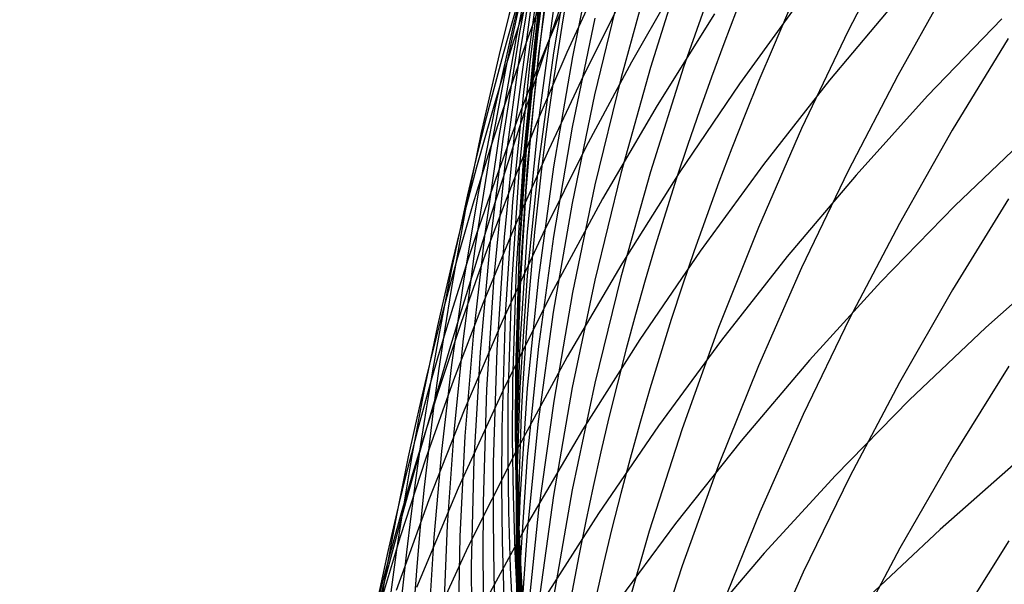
# Model space of a CAD drawing. Extents: x -383 to 1849, y -1185 to -529.
# Tile 821 of 870: x 1814.87 to 1819.11, y -928.85 to -926.42. Entities that reach past the tile are written whole.
import ezdxf

# ---------------------------------------------------------------- set-up
doc = ezdxf.new("R2010")
doc.units = 0
doc.layers.add('PREDEFINITO', color=7, linetype='CONTINUOUS')

msp = doc.modelspace()

# ---------------------------------------------------------------- linework, layer by layer
at = {"layer": 'PREDEFINITO'}
for p, q in [((1817.163443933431, -925.949063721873, 575.2343712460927), (1817.099048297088, -926.4331694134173, 575.2232945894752)), ((1817.163425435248, -925.9324451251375, 577.0012038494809), (1817.09908205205, -926.4160575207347, 576.978322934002)), ((1817.163507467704, -925.9837432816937, 573.5291686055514), (1817.098625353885, -926.4682280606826, 573.5207028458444)), ((1817.105698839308, -926.0165685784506, 563.1828095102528), (1817.020217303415, -926.4715484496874, 563.2306268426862)), ((1817.14978066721, -926.0307852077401, 571.8186724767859), (1817.085220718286, -926.5151741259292, 571.8193995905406)), ((1817.086680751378, -926.0649368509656, 557.9166741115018), (1816.996018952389, -926.4288840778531, 557.9784508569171)), ((1817.092081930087, -926.0668380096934, 561.44151850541), (1817.005270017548, -926.4920983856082, 561.4952453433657)), ((1817.101306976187, -926.0761731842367, 564.9257586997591), (1817.021140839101, -926.556696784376, 564.9661561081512)), ((1817.167070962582, -926.0795340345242, 580.5424481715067), (1817.102239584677, -926.561783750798, 580.4945646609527)), ((1817.2471864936, -926.0808421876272, 586.0249534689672), (1817.166400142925, -926.5579310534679, 585.9507161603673)), ((1818.649775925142, -926.0499991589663, 605.0363491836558), (1818.435831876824, -926.4642952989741, 604.8803309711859)), ((1817.130514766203, -926.1007941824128, 570.1012276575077), (1817.065756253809, -926.5851469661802, 570.1121509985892)), ((1817.345007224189, -926.1051453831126, 589.7024765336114), (1817.248279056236, -926.5761872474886, 589.6083421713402)), ((1817.290697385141, -926.1588185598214, 548.8605617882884), (1817.183302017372, -926.4158621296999, 548.9345956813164)), ((1817.051775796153, -926.1984393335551, 559.7046446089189), (1816.966860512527, -926.5935924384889, 559.7629517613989)), ((1817.585199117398, -926.2062617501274, 595.2736890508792), (1817.457550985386, -926.6645850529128, 595.1523594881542)), ((1817.726948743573, -926.1695253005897, 597.1802679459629), (1817.584304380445, -926.6216990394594, 597.0508276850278)), ((1817.884188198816, -926.1755079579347, 599.0947126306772), (1817.726725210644, -926.6208159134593, 598.9575208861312)), ((1817.103641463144, -926.2300658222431, 568.3874091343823), (1817.038897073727, -926.7143333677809, 568.4081957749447)), ((1817.709778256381, -926.2363785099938, 543.1716261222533), (1817.502617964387, -926.5980279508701, 543.3051488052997)), ((1818.877143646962, -926.2510577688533, 606.9787464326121), (1818.649587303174, -926.655676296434, 606.8168414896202)), ((1817.354043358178, -926.2724974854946, 547.0183455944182), (1817.224511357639, -926.5572007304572, 547.1075841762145)), ((1817.455724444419, -926.2752893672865, 593.3772915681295), (1817.343464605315, -926.7389596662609, 593.2645048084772)), ((1817.457841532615, -926.3335787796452, 545.1382202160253), (1817.297371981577, -926.6534544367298, 545.2469781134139)), ((1818.241335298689, -926.3158878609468, 539.2338087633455), (1817.968314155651, -926.6914672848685, 539.3958572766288)), ((1818.652483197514, -926.3213196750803, 537.191230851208), (1818.355526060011, -926.675680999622, 537.3567539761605)), ((1817.166376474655, -926.3673015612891, 584.158403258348), (1817.101672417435, -926.8476582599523, 584.0934016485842)), ((1817.066040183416, -926.3834496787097, 566.675975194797), (1817.001724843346, -926.8668841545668, 566.7065581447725)), ((1817.09908205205, -926.4160575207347, 576.978322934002), (1817.051031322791, -926.9011365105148, 576.9556502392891)), ((1817.344494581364, -926.4090579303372, 591.4866431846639), (1817.247805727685, -926.8781350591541, 591.3827838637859)), ((1817.860699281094, -926.3902977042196, 541.2668856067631), (1817.612856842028, -926.7846578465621, 541.4238733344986)), ((1819.098219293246, -926.4123341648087, 535.1423102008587), (1818.778312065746, -926.7435213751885, 535.309914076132)), ((1816.996018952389, -926.4288840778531, 557.9784508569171), (1816.914649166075, -926.7947412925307, 558.0402640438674)), ((1817.099048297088, -926.4331694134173, 575.2232945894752), (1817.050948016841, -926.9187349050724, 575.212446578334)), ((1818.435831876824, -926.4642952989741, 604.8803309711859), (1818.235739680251, -926.8846297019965, 604.7223434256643)), ((1817.005270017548, -926.4920983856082, 561.4952453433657), (1816.93102802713, -926.9193113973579, 561.5489577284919)), ((1817.020217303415, -926.4715484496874, 563.2306268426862), (1816.949100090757, -926.9285374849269, 563.2784284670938)), ((1817.098625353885, -926.4682280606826, 573.5207028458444), (1817.050051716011, -926.9541204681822, 573.5124231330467)), ((1819.126031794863, -926.4972660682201, 608.9229577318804), (1818.884695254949, -926.8920648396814, 608.7555448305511)), ((1817.085220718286, -926.5151741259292, 571.8193995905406), (1817.036958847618, -927.0009790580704, 571.8202632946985)), ((1817.021140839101, -926.556696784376, 564.9661561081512), (1816.957025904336, -927.0391592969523, 565.0065440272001)), ((1817.065756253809, -926.5851469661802, 570.1121509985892), (1817.017335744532, -927.0709529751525, 570.1231657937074)), ((1817.102239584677, -926.561783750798, 580.4945646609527), (1817.053715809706, -927.0454561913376, 580.4468194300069)), ((1817.224511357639, -926.5572007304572, 547.1075841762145), (1817.101116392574, -926.8444294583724, 547.1971860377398)), ((1817.166400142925, -926.5579310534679, 585.9507161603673), (1817.101702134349, -927.0369479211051, 585.8764587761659)), ((1817.248279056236, -926.5761872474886, 589.6083421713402), (1817.167365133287, -927.0496245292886, 589.5140073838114)), ((1816.966860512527, -926.5935924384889, 559.7629517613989), (1816.892858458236, -926.9906051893, 559.8212538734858)), ((1817.502617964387, -926.5980279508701, 543.3051488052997), (1817.306100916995, -926.9652326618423, 543.4397697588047)), ((1817.584304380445, -926.6216990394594, 597.0508276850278), (1817.45673513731, -927.077665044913, 596.920585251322)), ((1817.726725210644, -926.6208159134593, 598.9575208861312), (1817.584092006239, -927.0703737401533, 598.8193077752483)), ((1817.297371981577, -926.6534544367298, 545.2469781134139), (1817.144909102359, -926.9769793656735, 545.3563494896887)), ((1817.457550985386, -926.6645850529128, 595.1523594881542), (1817.345223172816, -927.1262403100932, 595.0304294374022)), ((1818.355526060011, -926.675680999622, 537.3567539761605), (1818.070787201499, -927.0393080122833, 537.5249176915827)), ((1818.649587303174, -926.655676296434, 606.8168414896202), (1818.435637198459, -927.0667474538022, 606.6526657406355)), ((1817.038897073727, -926.7143333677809, 568.4081957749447), (1816.990466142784, -927.2000011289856, 568.4290208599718)), ((1817.968314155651, -926.6914672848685, 539.3958572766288), (1817.707981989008, -927.0754387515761, 539.5600391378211)), ((1817.343464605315, -926.7389596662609, 593.2645048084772), (1817.246794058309, -927.2055339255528, 593.1512948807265)), ((1818.778312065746, -926.7435213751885, 535.309914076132), (1818.470164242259, -927.084822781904, 535.4807036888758)), ((1816.914649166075, -926.7947412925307, 558.0402640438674), (1816.842684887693, -927.1622833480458, 558.1020738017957)), ((1817.612856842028, -926.7846578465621, 541.4238733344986), (1817.378197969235, -927.1865268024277, 541.5825262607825)), ((1817.101116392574, -926.8444294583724, 547.1971860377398), (1816.983928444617, -927.1340476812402, 547.2871080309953)), ((1817.001724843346, -926.8668841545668, 566.7065581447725), (1816.953704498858, -927.3517296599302, 566.7371318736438)), ((1817.101672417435, -926.8476582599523, 584.0934016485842), (1817.053303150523, -927.329453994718, 584.0284844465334)), ((1817.247805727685, -926.8781350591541, 591.3827838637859), (1817.166934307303, -927.3496028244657, 591.2786747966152)), ((1818.235739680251, -926.8846297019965, 604.7223434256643), (1818.049746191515, -927.310545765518, 604.5625587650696)), ((1816.93102802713, -926.9193113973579, 561.5489577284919), (1816.869531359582, -927.3481293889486, 561.6026095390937)), ((1816.949100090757, -926.9285374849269, 563.2784284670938), (1816.89255684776, -927.3871149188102, 563.3261681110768)), ((1817.050948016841, -926.9187349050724, 575.212446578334), (1817.019387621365, -927.4052711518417, 575.2018412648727)), ((1817.051031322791, -926.9011365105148, 576.9556502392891), (1817.0195173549, -927.387193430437, 576.9332118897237)), ((1818.884695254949, -926.8920648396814, 608.7555448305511), (1818.656706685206, -927.2937261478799, 608.585542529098)), ((1819.226770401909, -926.900996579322, 533.2633186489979), (1818.896205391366, -927.2177224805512, 533.4349424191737)), ((1817.050051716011, -926.9541204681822, 573.5124231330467), (1817.018034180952, -927.4409278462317, 573.5043403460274)), ((1817.306100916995, -926.9652326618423, 543.4397697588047), (1817.120394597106, -927.3376654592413, 543.5753695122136)), ((1816.892858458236, -926.9906051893, 559.8212538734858), (1816.829910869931, -927.3891966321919, 559.8795075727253)), ((1817.144909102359, -926.9769793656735, 545.3563494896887), (1817.000558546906, -927.303948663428, 545.4662645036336)), ((1817.036958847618, -927.0009790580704, 571.8202632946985), (1817.00524101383, -927.4877086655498, 571.8212643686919)), ((1816.957025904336, -927.0391592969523, 565.0065440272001), (1816.909207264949, -927.5230737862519, 565.0468799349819)), ((1817.053715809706, -927.0454561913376, 580.4468194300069), (1817.021747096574, -927.5300609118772, 580.3992642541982)), ((1817.101702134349, -927.0369479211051, 585.8764587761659), (1817.053341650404, -927.5174068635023, 585.8022598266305)), ((1817.167365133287, -927.0496245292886, 589.5140073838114), (1817.102513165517, -927.5249743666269, 589.419571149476)), ((1818.070787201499, -927.0393080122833, 537.5249176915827), (1817.798505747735, -927.4117449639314, 537.6955211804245)), ((1817.017335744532, -927.0709529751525, 570.1231657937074), (1816.985502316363, -927.5577225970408, 570.1342617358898)), ((1817.45673513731, -927.077665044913, 596.920585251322), (1817.344487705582, -927.536948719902, 596.7896781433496)), ((1817.584092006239, -927.0703737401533, 598.8193077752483), (1817.456535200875, -927.5237096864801, 598.6802201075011)), ((1817.707981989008, -927.0754387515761, 539.5600391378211), (1817.460578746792, -927.4673436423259, 539.7261637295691)), ((1818.470164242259, -927.084822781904, 535.4807036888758), (1818.174013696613, -927.4357870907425, 535.654468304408)), ((1818.435637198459, -927.0667474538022, 606.6526657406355), (1818.235540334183, -927.4838184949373, 606.4864003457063)), ((1816.983928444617, -927.1340476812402, 547.2871080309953), (1816.873017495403, -927.4259194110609, 547.3773070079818)), ((1817.345223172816, -927.1262403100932, 595.0304294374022), (1817.248463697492, -927.5907515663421, 594.9080268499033)), ((1816.842684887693, -927.1622833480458, 558.1020738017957), (1816.780239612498, -927.5312850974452, 558.1638402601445)), ((1816.990466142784, -927.2000011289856, 568.4290208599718), (1816.958595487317, -927.6865757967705, 568.4498629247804)), ((1817.378197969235, -927.1865268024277, 541.5825262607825), (1817.156962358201, -927.59544636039, 541.7426656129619)), ((1817.246794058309, -927.2055339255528, 593.1512948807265), (1817.165961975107, -927.6745367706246, 593.0377798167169)), ((1818.896205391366, -927.2177224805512, 533.4349424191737), (1818.577226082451, -927.5449214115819, 533.6100950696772)), ((1819.12692733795, -927.1869790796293, 610.6914538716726), (1818.885648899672, -927.5789156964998, 610.5160531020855)), ((1817.000558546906, -927.303948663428, 545.4662645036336), (1816.864425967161, -927.634157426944, 545.5766533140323)), ((1818.049746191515, -927.310545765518, 604.5625587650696), (1817.878098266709, -927.7415868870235, 604.4011492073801)), ((1818.656706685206, -927.2937261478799, 608.585542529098), (1818.442315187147, -927.7017990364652, 608.4131415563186)), ((1816.869531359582, -927.3481293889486, 561.6026095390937), (1816.820955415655, -927.7782047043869, 561.6561546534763)), ((1816.953704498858, -927.3517296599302, 566.7371318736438), (1816.922224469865, -927.8374957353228, 566.7676642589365)), ((1817.120394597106, -927.3376654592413, 543.5753695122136), (1816.945666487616, -927.7149991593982, 543.7118285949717)), ((1817.053303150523, -927.329453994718, 584.0284844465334), (1817.021517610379, -927.812201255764, 583.9637206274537)), ((1817.166934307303, -927.3496028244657, 591.2786747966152), (1817.102127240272, -927.8229795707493, 591.1744250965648)), ((1816.829910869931, -927.3891966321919, 559.8795075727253), (1816.778158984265, -927.7890858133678, 559.937669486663)), ((1816.89255684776, -927.3871149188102, 563.3261681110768), (1816.850797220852, -927.8468599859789, 563.3737995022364)), ((1817.0195173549, -927.387193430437, 576.9332118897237), (1817.004784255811, -927.8737396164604, 576.911034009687)), ((1816.873017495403, -927.4259194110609, 547.3773070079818), (1816.768453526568, -927.7199086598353, 547.4677398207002)), ((1817.019387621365, -927.4052711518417, 575.2018412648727), (1817.004611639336, -927.8922891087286, 575.191492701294)), ((1817.798505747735, -927.4117449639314, 537.6955211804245), (1817.538920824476, -927.792536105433, 537.8683636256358)), ((1818.174013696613, -927.4357870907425, 535.654468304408), (1817.890098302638, -927.7959630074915, 535.8309971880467)), ((1819.369787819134, -927.4381349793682, 531.3875133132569), (1819.028801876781, -927.7407055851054, 531.5628866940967)), ((1817.018034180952, -927.4409278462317, 573.5043403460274), (1817.002820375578, -927.9281575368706, 573.4964653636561)), ((1817.460578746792, -927.4673436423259, 539.7261637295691), (1817.226344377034, -927.8667233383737, 539.8940404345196)), ((1816.909207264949, -927.5230737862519, 565.0468799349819), (1816.877930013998, -928.0079533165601, 565.0871213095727)), ((1817.00524101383, -927.4877086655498, 571.8212643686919), (1816.990313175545, -927.9748716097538, 571.8224035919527)), ((1817.053341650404, -927.5174068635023, 585.8022598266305), (1817.021567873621, -927.9988219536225, 585.7281978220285)), ((1817.102513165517, -927.5249743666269, 589.419571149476), (1817.053970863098, -928.0017538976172, 589.3251324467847)), ((1817.456535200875, -927.5237096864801, 598.6802201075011), (1817.344301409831, -927.9803520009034, 598.5404046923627)), ((1818.235540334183, -927.4838184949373, 606.4864003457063), (1818.049543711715, -927.9064366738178, 606.3182264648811)), ((1816.780239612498, -927.5312850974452, 558.1638402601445), (1816.727426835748, -927.9015213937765, 558.2255235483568)), ((1816.985502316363, -927.5577225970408, 570.1342617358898), (1816.97050504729, -928.044966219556, 570.1454285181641)), ((1817.021747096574, -927.5300609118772, 580.3992642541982), (1817.006580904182, -928.0151074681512, 580.3519509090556)), ((1817.344487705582, -927.536948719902, 596.7896781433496), (1817.247808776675, -927.9990754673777, 596.6582438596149)), ((1818.577226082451, -927.5449214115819, 533.6100950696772), (1818.27006625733, -927.8821498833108, 533.7885582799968)), ((1817.156962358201, -927.59544636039, 541.7426656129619), (1816.94938970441, -928.0109583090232, 541.9041126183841)), ((1817.248463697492, -927.5907515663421, 594.9080268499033), (1817.167520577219, -928.0576428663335, 594.7852796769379)), ((1818.885648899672, -927.5789156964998, 610.5160531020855), (1818.657718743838, -927.9776581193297, 610.337928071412)), ((1816.864425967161, -927.634157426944, 545.5766533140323), (1816.73661701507, -927.9674007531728, 545.6874460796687)), ((1816.958595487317, -927.6865757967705, 568.4498629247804), (1816.943531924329, -928.1735640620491, 568.4707005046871)), ((1817.165961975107, -927.6745367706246, 593.0377798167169), (1817.101217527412, -928.1454928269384, 592.9240776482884)), ((1816.768453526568, -927.7199086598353, 547.4677398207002), (1816.670306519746, -928.0158794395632, 547.5583633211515)), ((1816.945666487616, -927.7149991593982, 543.7118285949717), (1816.782084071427, -928.0969065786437, 543.8490275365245)), ((1818.442315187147, -927.7017990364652, 608.4131415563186), (1818.241769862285, -928.115832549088, 608.23853264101)), ((1816.820955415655, -927.7782047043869, 561.6561546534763), (1816.785475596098, -928.2091896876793, 561.7095469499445)), ((1817.878098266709, -927.7415868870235, 604.4011492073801), (1817.721042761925, -928.1772964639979, 604.2382869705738)), ((1819.028801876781, -927.7407055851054, 531.5628866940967), (1818.699163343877, -928.0541084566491, 531.7421651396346)), ((1816.778158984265, -927.7890858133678, 559.937669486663), (1816.737744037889, -928.1899917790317, 559.9956962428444)), ((1817.021517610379, -927.812201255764, 583.9637206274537), (1817.006564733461, -928.2954125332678, 583.8991791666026)), ((1817.538920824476, -927.792536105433, 537.8683636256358), (1817.292271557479, -928.1812256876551, 538.043244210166)), ((1817.890098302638, -927.7959630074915, 535.8309971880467), (1817.618655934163, -928.1648992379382, 536.0100796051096)), ((1816.850797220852, -927.8468599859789, 563.3737995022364), (1816.824030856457, -928.3073519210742, 563.4212763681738)), ((1816.922224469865, -927.8374957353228, 566.7676642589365), (1816.90753007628, -928.3236919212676, 566.7981231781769)), ((1817.102127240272, -927.8229795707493, 591.1744250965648), (1817.053631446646, -928.2977836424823, 591.0701438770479)), ((1816.727426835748, -927.9015213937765, 558.2255235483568), (1816.684360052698, -928.272767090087, 558.2870837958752)), ((1817.004611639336, -927.8922891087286, 575.191492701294), (1817.003594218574, -928.1358259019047, 575.1864190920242)), ((1817.004784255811, -927.8737396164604, 576.911034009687), (1817.003786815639, -928.1170434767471, 576.9000509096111)), ((1817.226344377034, -927.8667233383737, 539.8940404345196), (1817.005518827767, -928.2731192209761, 540.0634786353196)), ((1818.049543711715, -927.9064366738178, 606.3182264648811), (1817.877894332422, -928.3341492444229, 606.1483252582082)), ((1818.27006625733, -927.8821498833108, 533.7885582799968), (1817.974959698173, -928.2289644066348, 533.9701137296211)), ((1819.128443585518, -927.9069308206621, 612.4470897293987), (1818.887160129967, -928.2953652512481, 612.2639186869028)), ((1817.002820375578, -927.9281575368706, 573.4964653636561), (1817.001592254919, -928.1717767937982, 573.4926091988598)), ((1816.73661701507, -927.9674007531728, 545.6874460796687), (1816.617237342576, -928.3034737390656, 545.7985729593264)), ((1816.990313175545, -927.9748716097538, 571.8224035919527), (1816.989222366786, -928.2184620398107, 571.8230252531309)), ((1817.344301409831, -927.9803520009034, 598.5404046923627), (1817.247637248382, -928.439828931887, 598.4000083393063)), ((1818.657718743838, -927.9776581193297, 610.337928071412), (1818.443383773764, -928.3827553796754, 610.1572799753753)), ((1816.94938970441, -928.0109583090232, 541.9041126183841), (1816.755719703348, -928.4326044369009, 542.0666885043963)), ((1816.877930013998, -928.0079533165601, 565.0871213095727), (1816.863439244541, -928.4933109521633, 565.1272256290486)), ((1817.006580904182, -928.0151074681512, 580.3519509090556), (1817.005376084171, -928.2576431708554, 580.328401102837)), ((1817.021567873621, -927.9988219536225, 585.7281978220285), (1817.006629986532, -928.4807072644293, 585.6543512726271)), ((1817.053970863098, -928.0017538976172, 589.3251324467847), (1817.021985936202, -928.4794802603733, 589.2307902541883)), ((1817.247808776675, -927.9990754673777, 596.6582438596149), (1817.166945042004, -928.4635706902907, 596.5264198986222)), ((1816.97050504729, -928.044966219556, 570.1454285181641), (1816.969397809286, -928.2886127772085, 570.1510352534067)), ((1817.167520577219, -928.0576428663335, 594.7852796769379), (1817.102641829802, -928.5264382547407, 594.662315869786)), ((1818.699163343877, -928.0541084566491, 531.7421651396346), (1818.38110604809, -928.3779048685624, 531.9251206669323)), ((1816.782084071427, -928.0969065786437, 543.8490275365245), (1816.629814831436, -928.4830605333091, 543.9868468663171)), ((1817.003786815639, -928.1170434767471, 576.9000509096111), (1817.007076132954, -928.3602864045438, 576.8891427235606)), ((1818.241769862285, -928.115832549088, 608.23853264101), (1818.055319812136, -928.5353757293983, 608.0619065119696)), ((1817.003594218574, -928.1358259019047, 575.1864190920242), (1817.006864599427, -928.3792997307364, 575.1814149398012)), ((1817.101217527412, -928.1454928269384, 592.9240776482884), (1817.052809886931, -928.6179267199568, 592.8103064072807)), ((1816.737744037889, -928.1899917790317, 559.9956962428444), (1816.708807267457, -928.5916335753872, 560.0535444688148)), ((1816.943531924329, -928.1735640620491, 568.4707005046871), (1816.942379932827, -928.4170591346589, 568.4811109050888)), ((1817.001592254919, -928.1717767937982, 573.4926091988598), (1817.004657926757, -928.4153168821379, 573.4888090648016)), ((1817.292271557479, -928.1812256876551, 538.043244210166), (1817.058797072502, -928.5773579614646, 538.2199621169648)), ((1817.618655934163, -928.1648992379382, 536.0100796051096), (1817.359924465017, -928.5421444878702, 536.191504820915)), ((1817.721042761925, -928.1772964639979, 604.2382869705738), (1817.578826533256, -928.6172178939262, 604.0741442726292)), ((1816.785475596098, -928.2091896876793, 561.7095469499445), (1816.763267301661, -928.6407366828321, 561.7627403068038)), ((1816.989222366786, -928.2184620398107, 571.8230252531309), (1816.992421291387, -928.4619765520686, 571.8236817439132)), ((1817.974959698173, -928.2289644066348, 533.9701137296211), (1817.692140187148, -928.5849214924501, 534.1545430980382)), ((1816.684360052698, -928.272767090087, 558.2870837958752), (1816.651152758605, -928.6447970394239, 558.3484811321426)), ((1817.005518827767, -928.2731192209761, 540.0634786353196), (1816.798342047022, -928.686072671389, 540.2342877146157)), ((1816.969397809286, -928.2886127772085, 570.1510352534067), (1816.972593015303, -928.5321942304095, 570.1566558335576)), ((1817.005376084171, -928.2576431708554, 580.328401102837), (1817.008464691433, -928.5001054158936, 580.3049311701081)), ((1816.617237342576, -928.3034737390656, 545.7985729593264), (1816.506392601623, -928.6421714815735, 545.9099641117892)), ((1816.824030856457, -928.3073519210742, 563.4212763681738), (1816.812467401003, -928.7681699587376, 563.4685524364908)), ((1816.90753007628, -928.3236919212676, 566.7981231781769), (1816.906554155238, -928.5667980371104, 566.8133150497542)), ((1817.006564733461, -928.2954125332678, 583.8991791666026), (1817.005478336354, -928.5370398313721, 583.867013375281)), ((1817.053631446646, -928.2977836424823, 591.0701438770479), (1817.021693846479, -928.7735333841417, 590.9659402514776)), ((1818.887160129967, -928.2953652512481, 612.2639186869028), (1818.659212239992, -928.6905415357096, 612.0778933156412)), ((1819.172108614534, -928.310413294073, 529.6938344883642), (1818.831795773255, -928.61002440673, 529.8769197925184)), ((1817.007076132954, -928.3602864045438, 576.8891427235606), (1817.014682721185, -928.6034073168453, 576.8783127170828)), ((1817.877894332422, -928.3341492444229, 606.1483252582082), (1817.72083919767, -928.7665034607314, 605.9768778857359)), ((1817.004657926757, -928.4153168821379, 573.4888090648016), (1817.012048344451, -928.6587162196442, 573.4850663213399)), ((1817.006864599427, -928.3792997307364, 575.1814149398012), (1817.01445334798, -928.6226494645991, 575.1764820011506)), ((1818.38110604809, -928.3779048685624, 531.9251206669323), (1818.074863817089, -928.7116560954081, 532.1115252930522)), ((1818.443383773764, -928.3827553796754, 610.1572799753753), (1818.242890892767, -928.7937565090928, 609.974310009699)), ((1816.755719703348, -928.4326044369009, 542.0666885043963), (1816.5761920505, -928.859926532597, 542.2302144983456)), ((1816.942379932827, -928.4170591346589, 568.4811109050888), (1816.945522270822, -928.6604726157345, 568.4915121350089)), ((1817.247637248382, -928.439828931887, 598.4000083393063), (1817.166789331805, -928.9016687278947, 598.2591778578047)), ((1816.629814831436, -928.4830605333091, 543.9868468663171), (1816.489026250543, -928.873133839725, 544.1251671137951)), ((1816.863439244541, -928.4933109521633, 565.1272256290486), (1816.862565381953, -928.7360168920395, 565.147213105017)), ((1816.992421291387, -928.4619765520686, 571.8236817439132), (1816.999940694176, -928.7053537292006, 571.8243731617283)), ((1817.006629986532, -928.4807072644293, 585.6543512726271), (1817.005552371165, -928.7216744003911, 585.6175333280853)), ((1817.021985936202, -928.4794802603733, 589.2307902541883), (1817.006806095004, -928.9576705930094, 589.1366435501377)), ((1817.008464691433, -928.5001054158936, 580.3049311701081), (1817.015877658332, -928.7424328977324, 580.2815475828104)), ((1817.166945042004, -928.4635706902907, 596.5264198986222), (1817.102143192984, -928.9299597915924, 596.3943437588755)), ((1816.972593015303, -928.5321942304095, 570.1566558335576), (1816.98012180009, -928.7756493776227, 570.1622889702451)), ((1817.005478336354, -928.5370398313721, 583.867013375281), (1817.008693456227, -928.7786003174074, 583.8349290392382)), ((1817.102641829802, -928.5264382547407, 594.662315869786), (1817.054075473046, -928.9966617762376, 594.539263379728)), ((1817.359924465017, -928.5421444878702, 536.191504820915), (1817.11414176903, -928.9272474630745, 536.375062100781)), ((1818.055319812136, -928.5353757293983, 608.0619065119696), (1817.883214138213, -928.9599776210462, 607.8834538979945)), ((1817.058797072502, -928.5773579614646, 538.2199621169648), (1816.838736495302, -928.9804771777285, 538.3983165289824)), ((1816.906554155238, -928.5667980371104, 566.8133150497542), (1816.909866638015, -928.8098277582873, 566.8284765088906)), ((1817.692140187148, -928.5849214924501, 534.1545430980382), (1817.421841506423, -928.9495776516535, 534.3416280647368)), ((1816.708807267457, -928.5916335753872, 560.0535444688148), (1816.691489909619, -928.9937302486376, 560.11117079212)), ((1817.01445334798, -928.6226494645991, 575.1764820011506), (1817.026391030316, -928.8658139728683, 575.1716220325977)), ((1817.014682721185, -928.6034073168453, 576.8783127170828), (1817.026637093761, -928.8463451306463, 576.8675641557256)), ((1817.052809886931, -928.6179267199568, 592.8103064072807), (1817.020988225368, -929.0913630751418, 592.6965841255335)), ((1817.578826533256, -928.6172178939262, 604.0741442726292), (1817.451696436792, -929.0608945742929, 603.9088933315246)), ((1818.831795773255, -928.61002440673, 529.8769197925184), (1818.50281808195, -928.9204200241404, 530.0640880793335)), ((1816.506392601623, -928.6421714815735, 545.9099641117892), (1816.404188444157, -928.9832890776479, 546.021549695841)), ((1816.651152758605, -928.6447970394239, 558.3484811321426), (1816.627918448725, -929.0173860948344, 558.4096756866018)), ((1816.763267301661, -928.6407366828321, 561.7627403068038), (1816.754505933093, -929.0724980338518, 561.815688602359)), ((1816.945522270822, -928.6604726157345, 568.4915121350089), (1816.952989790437, -928.9037428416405, 568.5019015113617)), ((1817.012048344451, -928.6587162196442, 573.4850663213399), (1817.023794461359, -928.9019132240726, 573.4813823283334)), ((1819.1277628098, -928.6596111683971, 614.1891229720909), (1818.886514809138, -929.0442655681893, 613.9983723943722)), ((1816.798342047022, -928.686072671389, 540.2342877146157), (1816.605053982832, -929.1051250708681, 540.4062770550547)), ((1816.999940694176, -928.7053537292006, 571.8243731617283), (1817.01181131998, -928.9485321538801, 571.8250996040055)), ((1818.074863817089, -928.7116560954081, 532.1115252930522), (1817.780670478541, -929.0549234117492, 532.3011510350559)), ((1818.659212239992, -928.6905415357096, 612.0778933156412), (1818.444847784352, -929.0920132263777, 611.8892236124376)), ((1816.862565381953, -928.7360168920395, 565.147213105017), (1816.865980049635, -928.9786597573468, 565.1671503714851)), ((1817.005552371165, -928.7216744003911, 585.6175333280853), (1817.008777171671, -928.9625768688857, 585.5807986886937)), ((1817.015877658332, -928.7424328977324, 580.2815475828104), (1817.027645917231, -928.984564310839, 580.2582568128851)), ((1816.812467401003, -928.7681699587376, 563.4685524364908), (1816.816316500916, -929.2288933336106, 563.5155814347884)), ((1816.98012180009, -928.7756493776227, 570.1622889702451), (1816.992015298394, -929.0189170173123, 570.1679333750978)), ((1817.021693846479, -928.7735333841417, 590.9659402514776), (1817.006561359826, -929.249747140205, 590.861923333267)), ((1817.008693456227, -928.7786003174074, 583.8349290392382), (1817.016241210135, -929.020033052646, 583.8029347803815)), ((1817.72083919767, -928.7665034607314, 605.9768778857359), (1817.578625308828, -929.203046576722, 605.8040655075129)), ((1818.242890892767, -928.7937565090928, 609.974310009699), (1818.056487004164, -929.2102105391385, 609.7892193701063)), ((1816.909866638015, -928.8098277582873, 566.8284765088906), (1816.9174981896, -929.0527197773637, 566.8436035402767)), ((1817.026637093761, -928.8463451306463, 576.8675641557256), (1817.042958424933, -929.0890393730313, 576.8569000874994))]:
    msp.add_line(p, q, dxfattribs=at)
at = {"layer": 'PREDEFINITO', "extrusion": (-0.01680346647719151, -0.114563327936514, 0.9932738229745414)}
msp.add_arc((1947.266360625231, -580.7659228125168, 654.0302628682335), 14.9416585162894, 95.84327124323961, 275.2787165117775, dxfattribs=at)
at = {"layer": 'PREDEFINITO', "extrusion": (-0.01682422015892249, -0.171810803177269, 0.9849862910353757)}
msp.add_arc((1913.771170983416, -633.2235835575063, 707.5748562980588), 14.96078830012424, 82.65114577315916, 280.0999895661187, dxfattribs=at)
at = {"layer": 'PREDEFINITO', "extrusion": (-0.0169148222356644, -0.07459487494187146, 0.9970704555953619)}
msp.add_arc((1991.818707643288, -454.2157462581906, 615.4053433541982), 14.93819540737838, 107.3243062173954, 274.6342481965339, dxfattribs=at)
at = {"layer": 'PREDEFINITO', "extrusion": (-0.01683288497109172, -0.3075132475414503, 0.9513949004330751)}
msp.add_arc((1880.171093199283, -604.8759386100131, 826.0284236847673), 14.97897654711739, 55.8389829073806, 295.2730315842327, dxfattribs=at)
at = {"layer": 'PREDEFINITO', "extrusion": (-0.01680727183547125, -0.3261209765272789, 0.9451786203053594)}
msp.add_arc((1877.534512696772, -594.1837602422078, 841.425734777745), 14.97443206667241, 51.68409155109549, 297.6498818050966, dxfattribs=at)
at = {"layer": 'PREDEFINITO', "extrusion": (-0.7406434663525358, -0.285740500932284, 0.6081115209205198)}
msp.add_arc((1553.396917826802, 1289.040882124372, -747.3604103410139), 43.0524986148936, 203.2696995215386, 220.0258171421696, dxfattribs=at)
at = {"layer": 'PREDEFINITO', "extrusion": (0.03370463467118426, 0.1796916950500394, 0.9831454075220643)}
msp.add_arc((-1971.445822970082, 668.4891134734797, 441.5997810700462), 14.85648793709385, 330.6299803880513, 58.37375432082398, dxfattribs=at)
at = {"layer": 'PREDEFINITO', "extrusion": (0.03840575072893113, 0.1989779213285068, 0.9792511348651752)}
msp.add_arc((-1974.365504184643, 667.1937490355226, 428.357999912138), 14.78601798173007, 335.2946483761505, 55.29157586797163, dxfattribs=at)
at = {"layer": 'PREDEFINITO', "extrusion": (0.04277473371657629, 0.2181467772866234, 0.9749781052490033)}
msp.add_arc((-1975.931178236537, 670.0394165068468, 414.4094220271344), 14.70156824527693, 339.907095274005, 52.17370790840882, dxfattribs=at)
at = {"layer": 'PREDEFINITO', "extrusion": (0.04734977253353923, 0.2372233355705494, 0.9703005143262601)}
msp.add_arc((-1977.710806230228, 671.8327658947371, 400.695915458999), 14.60553444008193, 344.5124611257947, 49.01345259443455, dxfattribs=at)
at = {"layer": 'PREDEFINITO', "extrusion": (0.05205335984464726, 0.2562620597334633, 0.9652047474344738)}
msp.add_arc((-1979.463112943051, 673.4308243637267, 387.0195371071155), 14.49603111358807, 349.0891409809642, 45.76957883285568, dxfattribs=at)
at = {"layer": 'PREDEFINITO', "extrusion": (0.05652008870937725, 0.2751299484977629, 0.9597442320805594)}
msp.add_arc((-1980.547230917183, 676.9598787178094, 372.8693866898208), 14.38146304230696, 353.7140084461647, 42.48812222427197, dxfattribs=at)

doc.saveas('drawing.dxf')
